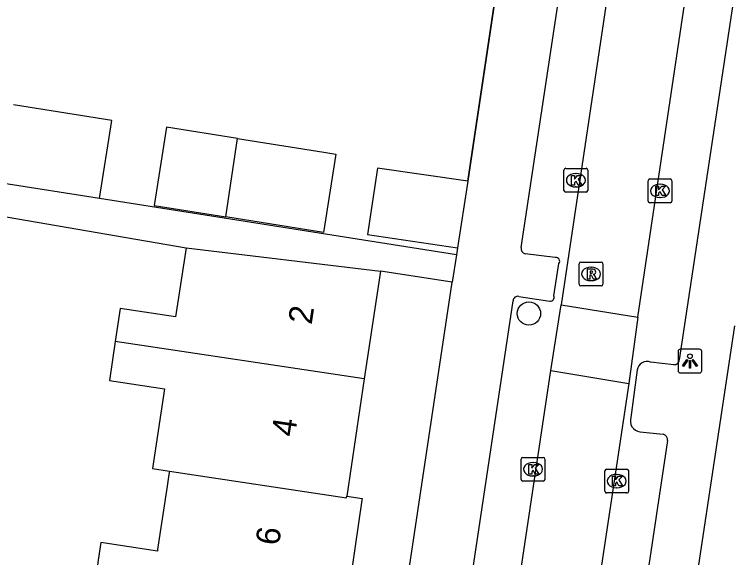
# Model space of a CAD drawing. Extents: x 162172 to 163187, y 382874 to 383684.
# Drawn here: x 162956.91 to 162986.97, y 383228.82 to 383251.63 of the extents above; entities that cross this region are included whole.
import ezdxf

# ---------------------------------------------------------------- set-up
doc = ezdxf.new("R2010")
doc.units = 0
for name, color, linetype in [('IMGEO_Boom', 7, 'Continuous'), ('IMGEO_Kolk', 7, 'Continuous'), ('IMGEO_Lichtpunt', 7, 'Continuous'), ('IMGEO_Muur', 7, 'Continuous'), ('IMGEO_Pand', 7, 'Continuous'), ('IMGEO_Pand_nummerreeks', 7, 'Continuous'), ('IMGEO_Rijbaan_lokaal_open', 7, 'Continuous'), ('IMGEO_Rioolput', 7, 'Continuous'), ('IMGEO_Voetpad_open', 7, 'Continuous')]:
    doc.layers.add(name, color=color, linetype=linetype)

msp = doc.modelspace()

# ---------------------------------------------------------------- linework, layer by layer
at = {"layer": 'IMGEO_Boom'}
msp.add_circle((162978.501, 383239.066), 0.489, dxfattribs=at)
at = {"layer": 'IMGEO_Kolk'}
for p, q in [((162980.046, 383245.16), (162980.898, 383245.16)), ((162979.971, 383244.234), (162979.971, 383245.086)), ((162980.459, 383244.94), (162980.484, 383244.94)), ((162980.972, 383245.086), (162980.972, 383244.234)), ((162983.5, 383243.788), (162983.5, 383244.64)), ((162983.575, 383244.714), (162984.427, 383244.714)), ((162983.988, 383244.494), (162984.013, 383244.494)), ((162984.501, 383244.64), (162984.501, 383243.788)), ((162980.482, 383244.38), (162980.457, 383244.38)), ((162980.898, 383244.16), (162980.046, 383244.16)), ((162984.011, 383243.934), (162983.986, 383243.934)), ((162984.427, 383243.714), (162983.575, 383243.714)), ((162978.173, 383232.102), (162978.173, 383232.954)), ((162978.248, 383233.028), (162979.1, 383233.028)), ((162978.661, 383232.808), (162978.686, 383232.808)), ((162979.174, 383232.954), (162979.174, 383232.102)), ((162981.76, 383232.532), (162982.612, 383232.532)), ((162978.684, 383232.248), (162978.659, 383232.248)), ((162981.685, 383231.606), (162981.685, 383232.458)), ((162982.173, 383232.312), (162982.198, 383232.312)), ((162982.686, 383232.458), (162982.686, 383231.606)), ((162979.1, 383232.028), (162978.248, 383232.028)), ((162982.196, 383231.752), (162982.171, 383231.752)), ((162982.612, 383231.532), (162981.76, 383231.532))]:
    msp.add_line(p, q, dxfattribs=at)
for points in [[(162980.046, 383245.16), (162980.898, 383245.16)], [(162979.971, 383244.234), (162979.971, 383245.086)], [(162980.292, 383244.86), (162980.415, 383244.86), (162980.415, 383244.709), (162980.545, 383244.86), (162980.709, 383244.86), (162980.563, 383244.709), (162980.716, 383244.46), (162980.564, 383244.46), (162980.479, 383244.624), (162980.415, 383244.557), (162980.415, 383244.46), (162980.292, 383244.46), (162980.292, 383244.86)], [(162980.972, 383245.086), (162980.972, 383244.234)], [(162983.5, 383243.788), (162983.5, 383244.64)], [(162983.575, 383244.714), (162984.427, 383244.714)], [(162984.501, 383244.64), (162984.501, 383243.788)], [(162983.821, 383244.414), (162983.944, 383244.414), (162983.944, 383244.263), (162984.074, 383244.414), (162984.238, 383244.414), (162984.092, 383244.263), (162984.245, 383244.014), (162984.093, 383244.014), (162984.008, 383244.178), (162983.944, 383244.111), (162983.944, 383244.014), (162983.821, 383244.014), (162983.821, 383244.414)], [(162980.898, 383244.16), (162980.046, 383244.16)], [(162984.427, 383243.714), (162983.575, 383243.714)], [(162978.173, 383232.102), (162978.173, 383232.954)], [(162978.248, 383233.028), (162979.1, 383233.028)], [(162979.174, 383232.954), (162979.174, 383232.102)], [(162978.494, 383232.728), (162978.617, 383232.728), (162978.617, 383232.577), (162978.747, 383232.728), (162978.911, 383232.728), (162978.765, 383232.577), (162978.918, 383232.328), (162978.766, 383232.328), (162978.681, 383232.492), (162978.617, 383232.425), (162978.617, 383232.328), (162978.494, 383232.328), (162978.494, 383232.728)], [(162981.76, 383232.532), (162982.612, 383232.532)], [(162981.685, 383231.606), (162981.685, 383232.458)], [(162982.006, 383232.232), (162982.129, 383232.232), (162982.129, 383232.081), (162982.259, 383232.232), (162982.423, 383232.232), (162982.277, 383232.081), (162982.43, 383231.832), (162982.278, 383231.832), (162982.193, 383231.996), (162982.129, 383231.929), (162982.129, 383231.832), (162982.006, 383231.832), (162982.006, 383232.232)], [(162982.686, 383232.458), (162982.686, 383231.606)], [(162979.1, 383232.028), (162978.248, 383232.028)], [(162982.612, 383231.532), (162981.76, 383231.532)]]:
    msp.add_lwpolyline(points, dxfattribs=at)
for centre, start, end in [((162980.048, 383245.084), 91.552, 178.448), ((162980.048, 383245.084), 91.552, 178.448), ((162980.896, 383245.084), 1.552, 88.448), ((162980.896, 383245.084), 1.552, 88.448), ((162983.577, 383244.638), 91.552, 178.448), ((162983.577, 383244.638), 91.552, 178.448), ((162984.425, 383244.638), 1.552, 88.448), ((162984.425, 383244.638), 1.552, 88.448), ((162980.048, 383244.236), 181.552, 268.448), ((162980.048, 383244.236), 181.552, 268.448), ((162980.896, 383244.236), 271.552, 358.448), ((162980.896, 383244.236), 271.552, 358.448), ((162983.577, 383243.79), 181.552, 268.448), ((162983.577, 383243.79), 181.552, 268.448), ((162984.425, 383243.79), 271.552, 358.448), ((162984.425, 383243.79), 271.552, 358.448), ((162978.25, 383232.952), 91.552, 178.448), ((162978.25, 383232.952), 91.552, 178.448), ((162979.098, 383232.952), 1.552, 88.448), ((162979.098, 383232.952), 1.552, 88.448), ((162981.762, 383232.456), 91.552, 178.448), ((162981.762, 383232.456), 91.552, 178.448), ((162982.61, 383232.456), 1.552, 88.448), ((162982.61, 383232.456), 1.552, 88.448), ((162978.25, 383232.104), 181.552, 268.448), ((162978.25, 383232.104), 181.552, 268.448), ((162979.098, 383232.104), 271.552, 358.448), ((162979.098, 383232.104), 271.552, 358.448), ((162981.762, 383231.608), 181.552, 268.448), ((162981.762, 383231.608), 181.552, 268.448), ((162982.61, 383231.608), 271.552, 358.448), ((162982.61, 383231.608), 271.552, 358.448)]:
    msp.add_arc(centre, 0.0765, start, end, dxfattribs=at)
for centre, major_axis, ratio, start_param, end_param in [((162980.458, 383244.66), (-0.387, 0.002), 0.722429, 4.712389, 7.853982), ((162980.483, 383244.66), (-0.39, 0.002), 0.717154, 1.570796, 4.712389), ((162983.987, 383244.214), (-0.387, 0.002), 0.722429, 4.712389, 7.853982), ((162984.012, 383244.214), (-0.39, 0.002), 0.717154, 1.570796, 4.712389), ((162978.66, 383232.528), (-0.387, 0.002), 0.722429, 4.712389, 7.853982), ((162978.685, 383232.528), (-0.39, 0.002), 0.717154, 1.570796, 4.712389), ((162982.172, 383232.032), (-0.387, 0.002), 0.722429, 4.712389, 7.853982), ((162982.197, 383232.032), (-0.39, 0.002), 0.717154, 1.570796, 4.712389)]:
    msp.add_ellipse(centre, major_axis=major_axis, ratio=ratio, start_param=start_param, end_param=end_param, dxfattribs=at)
at = {"layer": 'IMGEO_Lichtpunt'}
for p, q in [((162984.758, 383237.473), (162984.758, 383236.666)), ((162984.758, 383237.473), (162984.758, 383236.666)), ((162985.66, 383237.568), (162984.852, 383237.568)), ((162985.66, 383237.568), (162984.852, 383237.568)), ((162985.754, 383236.666), (162985.754, 383237.473)), ((162985.754, 383236.666), (162985.754, 383237.473)), ((162984.852, 383236.572), (162985.66, 383236.572)), ((162984.852, 383236.572), (162985.66, 383236.572))]:
    msp.add_line(p, q, dxfattribs=at)
for points in [[(162985.132, 383237.137), (162985.171, 383237.109), (162984.983, 383236.847), (162984.945, 383236.874), (162985.132, 383237.137)], [(162985.234, 383237.089), (162985.281, 383237.089), (162985.281, 383236.767), (162985.234, 383236.767), (162985.234, 383237.089)], [(162985.344, 383237.109), (162985.382, 383237.136), (162985.569, 383236.874), (162985.53, 383236.846), (162985.344, 383237.109)]]:
    msp.add_lwpolyline(points, dxfattribs=at)
msp.add_circle((162985.257, 383237.271), 0.0994, dxfattribs=at)
for centre, start, end in [((162984.852, 383237.473), 90, 180), ((162984.852, 383237.473), 90, 180), ((162985.66, 383237.473), 0, 90), ((162985.66, 383237.473), 0, 90), ((162984.852, 383236.666), 180, 270), ((162984.852, 383236.666), 180, 270), ((162985.66, 383236.666), 270, 0), ((162985.66, 383236.666), 270, 360)]:
    msp.add_arc(centre, 0.0946, start, end, dxfattribs=at)
at = {"layer": 'IMGEO_Muur'}
msp.add_lwpolyline([(162975.94, 383244.627), (162978.458, 383261.497)], dxfattribs=at)
at = {"layer": 'IMGEO_Pand'}
for points in [[(162960.477, 383243.888), (162961, 383247.168), (162956.882, 383247.825)], [(162966.28, 383246.41), (162963.299, 383246.885), (162962.776, 383243.605), (162965.783, 383243.125)], [(162965.783, 383243.125), (162966.28, 383246.41)], [(162966.28, 383246.41), (162969.901, 383245.832), (162970.403, 383245.752), (162969.88, 383242.472), (162965.783, 383243.125)], [(162975.94, 383244.627), (162972.15, 383245.172), (162971.729, 383242.376), (162975.499, 383241.819)], [(162960.477, 383243.888), (162956.386, 383244.541)], [(162975.94, 383244.627), (162975.499, 383241.819)], [(162964.116, 383241.822), (162963.673, 383238.92), (162961.351, 383239.27), (162961.144, 383237.898)], [(162964.116, 383241.822), (162972.269, 383240.837)], [(162972.269, 383240.837), (162971.595, 383236.324)], [(162961.144, 383237.898), (162960.897, 383236.26), (162963.214, 383235.91), (162962.702, 383232.556), (162963.416, 383232.448)], [(162971.595, 383236.324), (162961.144, 383237.898)], [(162971.595, 383236.324), (162970.86, 383231.404)], [(162963.416, 383232.448), (162963.395, 383232.306), (162963.321, 383231.814), (162962.935, 383229.253), (162962.92, 383229.157), (162962.911, 383229.097), (162960.542, 383229.454), (162960.429, 383228.709), (162960.399, 383228.504), (162960.33, 383228.046)], [(162963.416, 383232.448), (162970.849, 383231.329), (162970.86, 383231.404)], [(162970.86, 383231.404), (162971.503, 383231.308), (162971.492, 383231.232), (162970.781, 383226.303), (162970.138, 383226.396)]]:
    msp.add_lwpolyline(points, dxfattribs=at)
at = {"layer": 'IMGEO_Rijbaan_lokaal_open'}
for points in [[(162984.085, 383267.824), (162979.85, 383239.428)], [(162983.074, 383238.918), (162987.312, 383267.33)], [(162979.423, 383236.668), (162979.85, 383239.428)], [(162979.85, 383239.428), (162983.074, 383238.918)], [(162983.074, 383238.918), (162982.697, 383236.132)], [(162973.231, 383195.286), (162979.423, 383236.668)], [(162979.423, 383236.668), (162982.697, 383236.132)], [(162982.697, 383236.132), (162976.489, 383194.817)]]:
    msp.add_lwpolyline(points, dxfattribs=at)
at = {"layer": 'IMGEO_Rioolput'}
for p, q in [((162980.682, 383241.226), (162981.534, 383241.226)), ((162980.607, 383240.3), (162980.607, 383241.152)), ((162981.095, 383241.006), (162981.12, 383241.006)), ((162981.608, 383241.152), (162981.608, 383240.3)), ((162981.118, 383240.446), (162981.093, 383240.446)), ((162981.534, 383240.226), (162980.682, 383240.226))]:
    msp.add_line(p, q, dxfattribs=at)
for points in [[(162980.682, 383241.226), (162981.534, 383241.226)], [(162980.607, 383240.3), (162980.607, 383241.152)], [(162981.196, 383240.924), (162980.944, 383240.926), (162980.944, 383240.526)], [(162981.608, 383241.152), (162981.608, 383240.3)], [(162980.944, 383240.526), (162981.068, 383240.526), (162981.068, 383240.688), (162981.079, 383240.688)], [(162981.122, 383240.845), (162981.068, 383240.845), (162981.068, 383240.764)], [(162981.068, 383240.764), (162981.12, 383240.764)], [(162981.126, 383240.659), (162981.197, 383240.526), (162981.337, 383240.526), (162981.272, 383240.652)], [(162981.534, 383240.226), (162980.682, 383240.226)]]:
    msp.add_lwpolyline(points, dxfattribs=at)
for centre, radius, start, end in [((162980.684, 383241.15), 0.0765, 91.552, 178.448), ((162980.684, 383241.15), 0.0765, 91.552, 178.448), ((162981.532, 383241.15), 0.0765, 1.552, 88.448), ((162981.532, 383241.15), 0.0765, 1.552, 88.448), ((162981.195, 383240.814), 0.109, 350.3612, 89.416), ((162981.078, 383240.635), 0.0533, 26.0293, 88.6989), ((162981.104, 383240.953), 0.19, 274.7715, 282.9687), ((162981.128, 383240.749), 0.0964, 77.0061, 93.1865), ((162981.142, 383240.806), 0.0378, 276.6634, 79.6772), ((162981.193, 383240.814), 0.112, 277.5842, 350.9817), ((162981.177, 383240.599), 0.108, 29.5134, 73.7905), ((162980.684, 383240.302), 0.0765, 181.552, 268.448), ((162980.684, 383240.302), 0.0765, 181.552, 268.448), ((162981.532, 383240.302), 0.0765, 271.552, 358.448), ((162981.532, 383240.302), 0.0765, 271.552, 358.448)]:
    msp.add_arc(centre, radius, start, end, dxfattribs=at)
for centre, major_axis, ratio, start_param, end_param in [((162981.094, 383240.726), (-0.387, 0.002), 0.722429, 4.712389, 7.853982), ((162981.119, 383240.726), (-0.39, 0.002), 0.717154, 1.570796, 4.712389)]:
    msp.add_ellipse(centre, major_axis=major_axis, ratio=ratio, start_param=start_param, end_param=end_param, dxfattribs=at)
at = {"layer": 'IMGEO_Voetpad_open'}
for points in [[(162978.175, 383241.837), (162982.044, 383267.498)], [(162989.191, 383266.241), (162984.812, 383237.124)], [(162977.859, 383257.448), (162975.94, 383244.627)], [(162949.747, 383242.805), (162949.975, 383244.26), (162964.116, 383241.822)], [(162975.456, 383241.535), (162960.477, 383243.888)], [(162975.499, 383241.819), (162975.456, 383241.535)], [(162975.456, 383241.535), (162975.284, 383240.385)], [(162979.607, 383241.422), (162978.344, 383241.569)], [(162979.549, 383239.812), (162979.763, 383241.161)], [(162975.284, 383240.385), (162972.269, 383240.837)], [(162968.157, 383192.874), (162975.284, 383240.385)], [(162978.081, 383239.786), (162979.384, 383239.579)], [(162963.769, 383145.719), (162977.839, 383239.594)], [(162980.052, 383191.449), (162987.141, 383238.55)], [(162984.587, 383236.918), (162983.602, 383237.022)], [(162983.049, 383236.698), (162982.778, 383234.707)], [(162983.161, 383234.106), (162984.134, 383233.998)], [(162984.32, 383233.732), (162971.04, 383145.083)]]:
    msp.add_lwpolyline(points, dxfattribs=at)
for centre, radius, start, end in [((162978.398, 383241.79), 0.227, 168.0922, 256.3786), ((162979.627, 383241.257), 0.166, 324.7937, 96.9399), ((162978.04, 383239.59), 0.201, 78.0644, 178.7917), ((162979.387, 383239.752), 0.173, 269.0554, 20.3358), ((162983.452, 383236.645), 0.406, 68.2593, 172.4724), ((162984.6, 383237.129), 0.212, 266.3608, 358.5909), ((162983.212, 383234.561), 0.458, 161.4485, 263.5679), ((162984.08, 383233.762), 0.242, 352.8842, 77.042)]:
    msp.add_arc(centre, radius, start, end, dxfattribs=at)

# ---------------------------------------------------------------- texts
at = {"layer": 'IMGEO_Pand_nummerreeks'}
for s, rotation, p in [('2', 81.5046, (162969.383, 383238.576)), ('4', 81.5032, (162968.679, 383233.862)), ('6', 81.847, (162968.012, 383229.297))]:
    msp.add_text(s, height=1, rotation=rotation, dxfattribs=at).set_placement(p)

doc.saveas('drawing.dxf')
